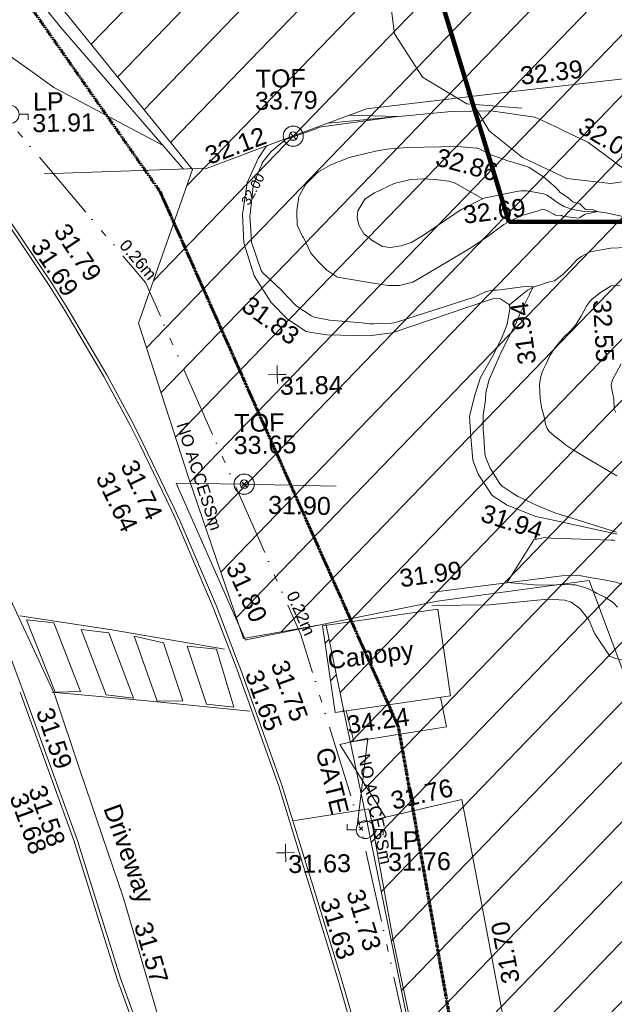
# Model space of a CAD drawing. Header units: millimetres. Extents: x -287732 to 520720, y -88450 to 287754.
# Tile 285 of 383: x 130114 to 142541, y 133799 to 154382. Entities that reach past the tile are written whole.
import ezdxf

# ---------------------------------------------------------------- set-up
doc = ezdxf.new("R2010")
doc.units = ezdxf.units.MM
for name, pattern in [('Dash 1_5mm', [3, 1.5, -1.5]), ('IMPORT-HIDDEN2 _3_', [4762.5, 3175, -1587.5]), ('IMPORT-UG_DRAINAGE_UNIDENTIFIED_QLB2 _2_', [2700, 1500, -300.0000000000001, 0, -250, 150, -300.0000000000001, 0, -200]), ('IMPORT-UG_ELEC_STREET LIGHTING_QLB2 _2_', [2700, 1500, -300.0000000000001, 0, -250, 150, -300.0000000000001, 0, -200])]:
    doc.linetypes.add(name, pattern=pattern)
for name, color, linetype, lineweight, true_color in [('00__TOPO__TOP_OF_FENCE_SYMBOL', 7, 'Continuous', 9, 0x666666), ('00_TOPO_FURN_LAMP_POST', 7, 'Continuous', 9, 0x666666), ('00_TOPO_TREE', 7, 'Continuous', 9, 0x666666), ('00_UAV_BUILDING_CANOPY', 7, 'Continuous', 9, 0xff7fff), ('00_UAV_BUILDING_HATCH', 7, 'Continuous', 9, 0x999999), ('00_UAV_FENCE', 7, 'Continuous', 9, 0x264c2f), ('00_UAV_FOOTPATH', 7, 'Continuous', 9, 0xa50000), ('00_UAV_FORM_LINES', 7, 'Continuous', 9, 0x666666), ('00_UAV_FURN_LAMP_POST', 7, 'Continuous', 9, 0xa50000), ('00_UAV_GATE', 7, 'Continuous', 9, 0xa50000), ('00_UAV_KERB_BOTTOM', 1, 'Continuous', 9, 0xff0000), ('00_UAV_KERB_TOP', 7, 'Continuous', 9, 0xa500a5), ('00_UAV_LEVEL_SPOT', 7, 'Continuous', 9, 0x666666), ('00_UAV_ROAD_MARKING_WHITE_CONTINUOUS', 7, 'Continuous', 9, 0x999999), ('00_UAV_SLOPE_BOTTOM', 30, 'Continuous', 9, 0xff7f00), ('00_UAV_SLOPE_TOP', 40, 'Continuous', 9, 0xffbf00), ('00_UAV_TOP_OF_FENCE', 6, 'Continuous', 9, 0xff00ff), ('00_UAV_VEGETATION', 7, 'Continuous', 9, 0x52a552), ('01_DTM_CONTOUR_MJR', 7, 'Continuous', 9, 0x7f3f00), ('01_DTM_CONTOUR_MNR', 7, 'Continuous', 9, 0xa5a552), ('01_DTM_CONTOUR_MNR_LABELS', 7, 'Continuous', 9, 0xa5a552), ('12333-PUM-2D-U-0001-C01 - Rev2_REVIT IMPORT_dwg', 7, 'Continuous', 9, 0x767676), ('A_RHA_Line', 7, 'Continuous', 9, 0x00a600), ('PUM-CHAMBER EXTENTS', 6, 'IMPORT-HIDDEN2 _3_', 9, 0xff00ff), ('PUM-ELECTRIC-SL-QLB2', 7, 'IMPORT-UG_ELEC_STREET LIGHTING_QLB2 _2_', 9, 0xff7f7f), ('PUM-UNABLE TO SURVEY', 190, 'Continuous', 9, 0x7f00ff), ('PUM-UNIDENTIFIED-QLB2', 150, 'IMPORT-UG_DRAINAGE_UNIDENTIFIED_QLB2 _2_', 9, 0x007fff)]:
    doc.layers.add(name, color=color, linetype=linetype, lineweight=lineweight, true_color=true_color)
for name, color, linetype, lineweight in [('00_TOPO_PEDASTRIAN', 7, 'Continuous', 9), ('00_UAV_DRIVE_WAY', 7, 'Continuous', 9), ('00_UAV_SURFACE', 7, 'Continuous', 9), ('GEN-TEXT', 7, 'Continuous', 9)]:
    doc.layers.add(name, color=color, linetype=linetype, lineweight=lineweight)
doc.styles.add('Arial_1', font='arial.ttf', dxfattribs={"height": 250})
doc.styles.add('Swis721 Lt BT_1', font='swissl.ttf', dxfattribs={"height": 200})
doc.styles.add('Swis721 Lt BT_2', font='swissl.ttf', dxfattribs={"height": 375})

# ---------------------------------------------------------------- blocks, each defined once
blk = doc.blocks.new('12333-PUM-2D-U-0001-C01 - Rev2_REVIT IMPORT_dwg_CONIFEROUS_TREE-2077251-Site Location Plan Proposed')
at = {"layer": '00_TOPO_TREE', "color": 254, "true_color": 0xcccccc, "flags": 128}
for points in [[(-1889.403682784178, 1545.875740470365), (-1717.639711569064, 2118.422311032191), (-1316.857112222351, 2519.204910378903), (-744.3105416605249, 2748.223538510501), (-171.763971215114, 2690.968881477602), (343.5279423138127, 2347.440939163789)], [(-343.5279423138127, 2461.950253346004), (114.5093140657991, 2633.714224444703), (687.0558846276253, 2690.968881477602), (1202.347798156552, 2576.459567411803), (1660.385054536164, 2347.440939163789), (2003.912996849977, 2003.912996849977), (2290.18628213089, 1545.875740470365), (2404.695596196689, 1030.583826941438)], [(-2404.695596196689, -801.5651986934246), (-2690.968881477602, -286.2732852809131), (-2805.478195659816, 286.2732852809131), (-2690.968881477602, 916.0745128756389), (-2347.440939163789, 1431.36642628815), (-1889.403682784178, 1774.894368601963), (-1316.857112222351, 1946.658339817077)], [(1832.149025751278, 1603.130397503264), (2232.93162509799, 1431.36642628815), (2576.459567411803, 1145.093141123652), (2748.223538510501, 687.0558846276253), (2690.968881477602, 229.0186282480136), (2461.950253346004, -171.763971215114)], [(229.0186282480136, 1316.857112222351), (687.0558846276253, 1145.093141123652), (1030.583826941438, 858.8198558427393)], [(2404.695596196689, 343.5279423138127), (2633.714224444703, -114.5093140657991), (2690.968881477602, -629.8012275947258), (2576.459567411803, -1145.093141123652), (2290.18628213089, -1603.130397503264), (1889.403682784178, -1889.403682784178), (1431.36642628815, -2118.422311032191)], [(-744.3105416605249, -858.8198558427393), (-1087.838483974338, -400.7825993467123), (-1145.093141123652, 114.5093140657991)], [(-1259.602455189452, -2061.167653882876), (-1832.149025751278, -2003.912996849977), (-2290.18628213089, -1717.639711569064), (-2576.459567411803, -1259.602455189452), (-2633.714224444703, -744.3105416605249), (-2461.950253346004, -229.0186282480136)], [(1374.111769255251, -629.8012275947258), (1145.093141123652, -1030.583826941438), (801.5651986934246, -1316.857112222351)], [(1832.149025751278, -1717.639711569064), (1660.385054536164, -2232.93162509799), (1259.602455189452, -2576.459567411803), (744.3105416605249, -2690.968881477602), (229.0186282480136, -2461.950253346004)], [(916.0745128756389, -2347.440939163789), (572.5465705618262, -2633.714224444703), (114.5093140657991, -2805.478195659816), (-343.5279423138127, -2862.732852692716), (-801.5651986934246, -2805.478195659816), (-1259.602455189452, -2576.459567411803), (-1603.130397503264, -2290.18628213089), (-1832.149025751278, -1889.403682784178)]]:
    blk.add_lwpolyline(points, dxfattribs=at)
at = {"layer": '00_TOPO_TREE', "color": 254, "true_color": 0xcccccc}
blk.add_circle((0, 0), 176.6246020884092, dxfattribs=at)
blk = doc.blocks.new('12333-PUM-2D-U-0001-C01 - Rev2_REVIT IMPORT_dwg_MSL_Lamp_Post_SYM-2077240-Site Location Plan Proposed')
at = {"layer": '00_TOPO_FURN_LAMP_POST', "color": 254, "true_color": 0xcccccc, "flags": 128}
for points in [[(-500.1060478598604, 0), (-1000.212095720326, 0), (-1000.212095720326, 316.7338303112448)], [(500.1060478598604, 0), (1000.21209571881, 0), (1000.21209571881, -316.7338303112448)]]:
    blk.add_lwpolyline(points, dxfattribs=at)
at = {"layer": '00_TOPO_FURN_LAMP_POST', "color": 254, "true_color": 0xcccccc}
blk.add_circle((0, 0), 500.1060478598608, dxfattribs=at)
blk = doc.blocks.new('12333-PUM-2D-U-0001-C01 - Rev2_REVIT IMPORT_dwg__U75-2077605-Site Location Plan Proposed')
at = {"layer": '00_UAV_GATE', "color": 9, "true_color": 0xe1aaaa, "flags": 128}
blk.add_lwpolyline([(293.9684194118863, 59.85456029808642), (-293.9684194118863, -59.85456029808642), (-44.21258079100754, 1720.789560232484), (-632.1494196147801, 1601.080439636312)], close=True, dxfattribs=at)
blk = doc.blocks.new('12333-PUM-2D-U-0001-C01 - Rev2_REVIT IMPORT_dwg_MSL_Node_LineworkTOF-2077248-Site Location Plan Proposed')
at = {"layer": '00__TOPO__TOP_OF_FENCE_SYMBOL', "color": 254, "true_color": 0xcccccc, "flags": 128}
for points in [[(165.3591892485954, 165.3591892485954), (0, 0), (-165.3591892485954, 165.3591892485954)], [(165.3591892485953, -165.3591892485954), (0, 0), (-165.3591892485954, -165.3591892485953)]]:
    blk.add_lwpolyline(points, dxfattribs=at)
at = {"layer": '00__TOPO__TOP_OF_FENCE_SYMBOL', "color": 254, "true_color": 0xcccccc}
for radius in [562.5594001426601, 233.853208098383]:
    blk.add_circle((0, 0), radius, dxfattribs=at)
blk = doc.blocks.new('12333-PUM-2D-U-0001-C01 - Rev2_REVIT IMPORT_dwg_UAV-2077255-Site Location Plan Proposed')
at = {"layer": '00_UAV_LEVEL_SPOT', "color": 254, "true_color": 0xcccccc, "flags": 128}
for points in [[(0, -500.0000000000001), (0, 0), (-500.0000000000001, 0)], [(500.0000000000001, 0), (0, 0), (0, 500.0000000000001)]]:
    blk.add_lwpolyline(points, dxfattribs=at)
blk = doc.blocks.new('12333-PUM-2D-U-0001-C01 - Rev2_REVIT IMPORT_dwg_MGS62954_T2_Galway_ITM_3d_Rev1-2077680-Site Location Plan Proposed')
at = {"layer": '00_UAV_BUILDING_HATCH', "true_color": 0xcccccc}
h = blk.add_hatch(dxfattribs=at)
h.set_pattern_fill('FP_1', color=254, style=0, pattern_type=2)
h.set_pattern_definition([(45, (0, 0), (-441.9417382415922, 441.9417382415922), [])])
h.paths.add_polyline_path([(534041085.8797583, 725692914.6358335), (534041271.7636316, 725692938.1693318), (534040924.5085582, 725694739.8453118), (534040855.902, 725694731.1595001), (534040916.0624882, 725694255.9702841)])
at = {"layer": '00_TOPO_PEDASTRIAN', "color": 254, "true_color": 0xcccccc}
for p, q in [((534034669.8000001, 725694967.2000002), (534035241.3000001, 725694891.0000001)), ((534034669.8000001, 725694967.2000002), (534035241.3000001, 725693443.2000002)), ((534035241.3000001, 725694891.0000001), (534035774.7000001, 725693443.2000002)), ((534035812.8000002, 725694738.6000001), (534036384.3000001, 725694662.4000002)), ((534035812.8000002, 725694738.6000001), (534036308.1000001, 725693367.0000001)), ((534036384.3000001, 725694662.4000002), (534036879.6000001, 725693290.8000002)), ((534036917.7000001, 725694586.2000002), (534037527.3000002, 725694433.8000001)), ((534036917.7000001, 725694586.2000002), (534037374.9000001, 725693214.6000001)), ((534037527.3000002, 725694433.8000001), (534037908.3000002, 725693214.6000001)), ((534038022.6000001, 725694357.6000001), (534038632.2000002, 725694281.4000002)), ((534038022.6000001, 725694357.6000001), (534038403.6000001, 725693138.4000002)), ((534038632.2000002, 725694281.4000002), (534038975.1000001, 725693062.2000002)), ((534035774.7000001, 725693443.2000002), (534035241.3000001, 725693443.2000002)), ((534036879.6000001, 725693290.8000002), (534036308.1000001, 725693367.0000001)), ((534037908.3000002, 725693214.6000001), (534037374.9000001, 725693214.6000001)), ((534038975.1000001, 725693062.2000002), (534038403.6000001, 725693138.4000002))]:
    blk.add_line(p, q, dxfattribs=at)
at = {"layer": '00_UAV_BUILDING_CANOPY', "color": 254, "true_color": 0xcccccc, "flags": 128}
blk.add_lwpolyline([(534040855.9019999, 725694731.1595), (534043272.9019999, 725695037.1595001), (534043502.8797584, 725693220.6358335), (534042779.4038415, 725693129.0414476), (534041085.8797582, 725692914.6358334)], close=True, dxfattribs=at)
at = {"layer": '00_UAV_DRIVE_WAY', "color": 254, "true_color": 0xcccccc, "flags": 128}
blk.add_lwpolyline([(534035414.2065001, 725663814.1724999), (534035730.0830001, 725668736.2245001), (534035734.4595889, 725668802.9882361), (534036061.4936625, 725673791.8088328), (534036099.0830001, 725674365.2245002), (534039199.0830001, 725676585.2245002), (534039131.5912124, 725677192.9863712), (534038797.0830001, 725680205.2245002), (534038406.460683, 725682134.8046212), (534038133.0830001, 725683485.2245001), (534037179.3580949, 725686979.5234367), (534036598.0830002, 725689109.2245), (534035747.485257, 725691768.8923703), (534035226.0830001, 725693399.2245002), (534033888.706745, 725696403.2263075), (534033126.0830001, 725698116.2245002), (534030164.8133083, 725699114.0069333), (534029618.0830001, 725699298.2245001), (534027235.6925206, 725703024.6364089), (534026812.0830001, 725703687.2245002), (534024506.2654799, 725707213.2175728), (534024150.7455, 725707756.8690001), (534025139.7455, 725710884.8690001), (534024946.7455, 725711354.869)], dxfattribs=at)
at = {"layer": '00_UAV_FENCE', "color": 254, "true_color": 0xcccccc, "flags": 128}
for points in [[(534035206.902, 725704279.1595001), (534038608.902, 725704337.1595001), (534040107.5232939, 725704866.9254775), (534041963.902, 725705523.1595), (534044971.9553388, 725705821.1937377), (534047282.902, 725706050.1595001), (534049932.6464472, 725706424.6150491), (534052200.902, 725706745.1595001), (534054842.4849024, 725707346.1176744)], [(534047347.0542845, 725693025.4653491), (534046444.0830001, 725695583.2245002), (534044176.7691774, 725695314.2574418), (534043266.0830001, 725695206.2245002), (534039255.3141512, 725694463.415771), (534039238.0830001, 725694460.2245002), (534037849.0830001, 725697769.2245002), (534039240.7977408, 725697717.1705376), (534041191.0830002, 725697644.2245003)], [(534043294.1624238, 725693194.2115453), (534043410.902, 725692577.1595001), (534041468.902, 725692304.1595001), (534041320.3235577, 725692944.317175)], [(534046731.711, 725673198.1030002), (534044850.711, 725672984.1030002), (534044474.0156907, 725675287.4343187), (534043774.0830001, 725679567.2245002), (534043661.5774932, 725680220.9496799), (534042982.0830002, 725684169.2245001), (534042794.4943301, 725685144.9292061), (534042212.0830001, 725688174.2245001), (534041902.1062033, 725690063.9348996), (534041807.0830001, 725690643.2245001), (534043705.0830002, 725691052.2245002), (534044121.9658973, 725688616.6004504), (534044581.0830001, 725685934.2245002), (534044992.8412309, 725683693.685785), (534045528.0830001, 725680781.2245002), (534045870.9434966, 725678771.9082023), (534046347.7616705, 725675977.5398295), (534046714.779562, 725673843.9664025)]]:
    blk.add_lwpolyline(points, dxfattribs=at)
at = {"layer": '00_UAV_FOOTPATH', "color": 254, "true_color": 0xcccccc}
blk.add_line((534034577.0830003, 725693475.224508), (534033904.0830001, 725695359.2245002), dxfattribs=at)
at = {"layer": '00_UAV_FORM_LINES', "color": 254, "true_color": 0xcccccc, "flags": 128}
for points in [[(534065867.902, 725698167.1595001), (534062699.9019999, 725697673.1595), (534059867.902, 725697163.1595), (534056472.902, 725696566.1595001), (534053177.902, 725695903.1595), (534050050.902, 725695391.1595), (534048229.902, 725695149.1595), (534048047.9019999, 725695175.1595001), (534047798.902, 725695212.1595001), (534047596.902, 725695275.1595), (534047369.902, 725695401.1595001), (534047000.9019999, 725695539.1595001), (534046713.9019999, 725695598.1595), (534046498.902, 725695638.1595), (534046203.9019999, 725695698.1595001), (534045871.902, 725695687.1595), (534043120.9019999, 725695385.1595001)], [(534043157.9019999, 725695118.1595001), (534044348.902, 725695105.1595), (534045564.902, 725695207.1595001), (534045924.902, 725695180.1595), (534046061.902, 725695135.1595001), (534046236.902, 725694999.1595), (534046421.9019999, 725694761.1595), (534046539.902, 725694464.1595), (534046850.9019999, 725693988.1595001), (534046961.9019999, 725693938.1595), (534047150.902, 725693893.1595), (534047198.3441978, 725693900.0222877)]]:
    blk.add_lwpolyline(points, dxfattribs=at)
at = {"layer": '00_UAV_KERB_BOTTOM', "color": 254, "true_color": 0xcccccc, "flags": 128}
for points in [[(534030775.7455, 725708332.8690001), (534031538.7455, 725707216.8690001), (534031721.3505635, 725706968.4662976), (534032637.7455, 725705721.869), (534033730.7455001, 725704227.8690002), (534034412.7455, 725703269.8690001), (534034642.0214128, 725702914.3811935), (534035282.2395443, 725701921.735534), (534035587.7454999, 725701416.8690001), (534036378.6132832, 725700021.1570367), (534036917.7455, 725698983.869), (534037108.8275555, 725698570.8802003), (534037735.1402256, 725697217.2202907), (534037847.0830002, 725696959.2245002), (534038578.8792268, 725695155.4351327), (534039017.2578046, 725693952.2723058), (534039058.0830002, 725693840.2245003), (534039883.0830001, 725691397.2245002), (534040517.7588961, 725689184.2741565), (534041052.0830001, 725687321.2245002), (534041707.0830001, 725684890.2245001)], [(534034845.2065001, 725663868.1725), (534035057.8733336, 725667114.1772689), (534035145.2065001, 725668447.1725), (534035159.2065001, 725668620.1725), (534035380.6748057, 725672100.9487025), (534035385.2065001, 725672172.1725), (534035534.2065001, 725674642.1725), (534037511.8375968, 725676094.2255944), (534037596.2065001, 725676156.1725003), (534038612.2065001, 725676922.1724999), (534038336.0830001, 725679357.2245003), (534038198.8713667, 725680521.2983315), (534037966.0830001, 725682496.2245001), (534037574.0830001, 725684320.2245001), (534037202.5697083, 725685404.0088071), (534036511.0830002, 725687421.2245002), (534035702.8327649, 725690172.5121089), (534035662.0830001, 725690311.2245001), (534034577.0830003, 725693475.2245082)]]:
    blk.add_lwpolyline(points, dxfattribs=at)
at = {"layer": '00_UAV_KERB_TOP', "color": 254, "true_color": 0xcccccc, "flags": 128}
for points in [[(534030833.5830444, 725708372.3002945), (534031595.8551144, 725707257.3649993), (534031785.4834942, 725706999.4082863), (534032694.193342, 725705763.2652264), (534033787.5082909, 725704268.8347293), (534034470.7018171, 725703309.1581924), (534034705.6179673, 725702944.9253081), (534035341.6091573, 725701958.8334386), (534035648.1533757, 725701452.251115), (534036440.1402984, 725700054.56411), (534036980.5992068, 725699014.7235246), (534037171.9530024, 725698601.1474085), (534037799.0220351, 725697245.8527604), (534037911.6327031, 725696986.3176677), (534038644.2181247, 725695180.5830303), (534039080.6870691, 725693982.6613353), (534039124.1376953, 725693863.4078385), (534039949.9228145, 725691418.0829334), (534040581.80795, 725689214.8632486), (534041119.5258515, 725687339.9803002), (534041774.9790804, 725684907.298164)], [(534034770.9116115, 725663804.9088072), (534034996.3722501, 725667246.189685), (534035075.3913215, 725668452.2841126), (534035089.3860065, 725668625.2184348), (534035315.3404504, 725672176.5024372), (534035318.7442147, 725672232.9272517), (534035466.310679, 725674679.1632739), (534037520.7124931, 725676187.5843927), (534037554.4201367, 725676212.3338459), (534038538.1484569, 725676954.003032), (534038266.5461742, 725679349.1837445), (534038112.5482505, 725680655.6688333), (534037896.9511753, 725682484.7478024), (534037506.51845, 725684301.4551775), (534037084.9653021, 725685531.2165244), (534036444.3602643, 725687399.999424), (534035595.3613921, 725690289.9955848), (534035591.3581937, 725690301.6694279), (534034510.8680683, 725693452.5180602)]]:
    blk.add_lwpolyline(points, dxfattribs=at)
at = {"layer": '00_UAV_ROAD_MARKING_WHITE_CONTINUOUS', "color": 254, "true_color": 0xcccccc, "flags": 128}
for points in [[(534034533.779637, 725695046.3943534), (534036450.7796369, 725694720.3943532), (534038801.7796369, 725694278.3943533)], [(534039301.7796369, 725692973.3943532), (534037087.779637, 725693237.3943533), (534035172.7796369, 725693441.3943534)]]:
    blk.add_lwpolyline(points, dxfattribs=at)
at = {"layer": '00_UAV_SLOPE_BOTTOM', "color": 254, "true_color": 0xcccccc, "flags": 128}
for points in [[(534041153.6927022, 725705236.7487022), (534043736.9020001, 725705433.1595), (534044559.902, 725705431.1595), (534045478.9019999, 725705282.1595001), (534045959.9020001, 725705051.1595), (534046067.1506883, 725704997.012841), (534046575.902, 725704740.1595001), (534047475.9019999, 725704051.1595001), (534047766.902, 725703832.1595002), (534048179.902, 725703639.1595), (534048974.902, 725703641.1595002), (534049817.902, 725703783.1595001), (534050622.2133467, 725703953.7882715), (534054050.902, 725704681.1595001), (534055514.6348275, 725704955.1349516), (534060413.902, 725705872.1595001), (534060426.3397927, 725705874.9970033), (534065300.6238686, 725706986.9946927)], [(534047043.902, 725696542.1595001), (534045745.4006454, 725696844.529201), (534045351.902, 725696936.1595), (534044755.9019999, 725697184.1595001), (534044447.902, 725697391.1595002), (534044160.9020001, 725697844.1595001), (534044056.9019999, 725698139.1595001), (534044024.902, 725698628.1595), (534043999.902, 725699058.1595001), (534044121.902, 725699496.1595), (534044248.9020001, 725699860.1595001), (534044541.902, 725700361.1595), (534044712.4316819, 725700708.7463156), (534044750.902, 725700787.1595001), (534044821.902, 725700968.1595001), (534044881.902, 725701282.1595001), (534044879.902, 725701371.1595), (534044692.902, 725701501.1595002), (534044577.902, 725701518.1595), (534044423.902, 725701467.1595002), (534042419.902, 725700832.1595001), (534041925.902, 725700772.1595001), (534041049.902, 725700811.1595001), (534040732.7593272, 725700867.9501647), (534040619.902, 725700888.1595001), (534040231.9020001, 725701151.1595001), (534039901.902, 725701507.1595), (534039557.902, 725702072.1595001), (534039349.902, 725702764.1595), (534039332.902, 725703355.1595001), (534039442.902, 725704015.1595001), (534039678.902, 725704524.1595), (534039846.902, 725704765.1595001), (534039877.0437151, 725704785.4504312)], [(534047342.902, 725702527.1595001), (534047016.902, 725702517.1595001), (534046814.9019999, 725702489.1595002), (534046585.902, 725702452.1595002), (534046399.9019999, 725702358.1595001), (534046300.902, 725702290.1595), (534046163.902, 725702137.1595001), (534046007.902, 725701988.1595001), (534045921.9019999, 725701924.1595), (534045828.9019999, 725701854.1595001), (534045697.902, 725701829.1595), (534045557.902, 725701786.1595), (534045377.902, 725701735.1595), (534045259.902, 725701669.1595001), (534044879.902, 725701371.1595)]]:
    blk.add_lwpolyline(points, dxfattribs=at)
at = {"layer": '00_UAV_SLOPE_TOP', "color": 254, "true_color": 0xcccccc, "flags": 128}
for points in [[(534044380.902, 725703609.1595001), (534043901.902, 725703385.1595001), (534043083.9019999, 725702848.1595001), (534042846.9020001, 725702710.1595001), (534042638.902, 725702644.1595001), (534042404.902, 725702615.1595), (534042248.9020001, 725702637.1595001), (534042049.9019999, 725702756.1595002), (534041861.902, 725702911.1595001), (534041759.902, 725703091.1595001), (534041727.902, 725703262.1595), (534041746.902, 725703393.1595), (534041896.902, 725703633.1595001), (534042099.902, 725703763.1595), (534042516.902, 725703951.1595001), (534042853.9019999, 725704029.1595), (534043138.7255164, 725704037.8785874), (534043147.902, 725704038.1595001), (534043424.9019999, 725704010.1595001), (534043655.9020001, 725703976.1595001), (534043789.9019999, 725703931.1595001), (534044361.3919879, 725703600.0358201)], [(534047414.902, 725703148.1595), (534046932.9020001, 725703257.1595), (534046663.902, 725703296.1595), (534046485.9019999, 725703296.1595), (534046341.902, 725703317.1595), (534046187.902, 725703353.1595001), (534046055.902, 725703410.1595), (534045925.902, 725703486.1595), (534045851.9020001, 725703542.1595001), (534045707.902, 725703652.1595001), (534045628.9020001, 725703676.1595), (534045405.902, 725703722.1595001), (534045398.2458826, 725703723.6413293), (534045281.902, 725703746.1595001), (534045154.9019999, 725703752.1595), (534045030.9020001, 725703732.1595), (534044380.902, 725703609.1595001)]]:
    blk.add_lwpolyline(points, dxfattribs=at)
at = {"layer": '00_UAV_SURFACE', "color": 254, "true_color": 0xcccccc, "flags": 128}
blk.add_lwpolyline([(534041807.0830001, 725690643.2245001), (534041755.7002476, 725690888.0211389), (534040165.5299385, 725690666.3167768), (534041755.7002476, 725690888.0211389)], dxfattribs=at)
at = {"layer": '00_UAV_VEGETATION', "color": 254, "true_color": 0xcccccc, "flags": 128}
blk.add_lwpolyline([(534030239.8227406, 725718127.636662), (534030532.114, 725716664.8935), (534031684.114, 725713395.8935), (534032894.1680644, 725710818.2187054), (534035602.1140001, 725707332.8935001), (534038120.1891988, 725704328.8275357)], dxfattribs=at)
at = {"layer": '01_DTM_CONTOUR_MJR', "color": 254, "true_color": 0xcccccc, "flags": 128}
blk.add_lwpolyline([(534046661.3611926, 725703327.2238513), (534046680.3846154, 725703320.3846154), (534046750, 725703290.0000001), (534046664.9407116, 725703273.3201581), (534046496.9569187, 725703240.8661921), (534046383.0221952, 725703170.2827607), (534046350.3139718, 725703154.9764522), (534046017.2947978, 725703206.1040465), (534046000.0000001, 725703230), (534045959.5172415, 725703215.5517242), (534045900.2854985, 725703222.5090635), (534045858.4782609, 725703239.673913), (534045835.5851064, 725703251.7021277), (534045695.1503208, 725703331.9207436), (534045612.3571429, 725703357.0714288), (534045571.6850221, 725703347.6046255), (534045488.8235295, 725703319.3137257), (534045270.1813471, 725703260.595855), (534045224.2640694, 725703248.3766234), (534045185.18144, 725703243.3872645), (534045151.3837838, 725703230.18442), (534044944.9002779, 725703134.301944), (534044790.5584855, 725703052.2601707), (534044570.7116244, 725702897.6279186), (534044485.8792066, 725702836.2237637), (534044215.9795857, 725702660.816341), (534044056.4927506, 725702559.4732313), (534043466.9399045, 725702219.1197212), (534043430.8523831, 725702196.4928211), (534042870.0000001, 725701880.0000001), (534042587.3846154, 725701814.6153847), (534042352.1410152, 725701818.8023515), (534041997.8901505, 725701885.3381851), (534041339.7032778, 725702007.7189339), (534041298.7787724, 725702015.6202047), (534041281.247059, 725702020.8283042), (534041076.8646212, 725702163.3886248), (534040911.2455782, 725702334.7749188), (534040746.6897647, 725702524.0586716), (534040597.0658602, 725702855.0685486), (534040582.1381693, 725702875.5129534), (534040481.8581951, 725703084.7134166), (534040469.9227463, 725703130.1768657), (534040466.1904762, 725703369.2373209), (534040469.483779, 725703422.5317357), (534040518.7856804, 725703706.5067255), (534040536.2128633, 725703746.6464461), (534040654.8198771, 725703949.8223363), (534040669.2072703, 725703969.2018819), (534040694.7742233, 725703992.9640965), (534040888.4394, 725704182.0120732), (534040934.6626543, 725704217.8513377), (534041181.2517753, 725704353.9011467), (534041581.4324151, 725704509.215153), (534042134.6153131, 725704634.512854), (534042374.8008579, 725704670.5514705), (534042798.0653878, 725704700.4624083), (534043853.916519, 725704699.0356708), (534044246.6836541, 725704660.2306029), (534044265.8923205, 725704655.5164437), (534044330.0000001, 725704630.0000001), (534044530.1527453, 725704520.3010187), (534044896.0472974, 725704384.0709461), (534044949.9090909, 725704370.7272729), (534045310.8064516, 725704250.2867384), (534045340.1863354, 725704234.8757766), (534045615.5885205, 725704050.4101223), (534045669.6363636, 725704003.6969697), (534045697.4151095, 725703977.207153), (534045881.3982685, 725703816.3571432), (534045943.7098844, 725703746.1617458), (534045981.9360514, 725703702.07221), (534046065.4296919, 725703640.9073709), (534046142.3349081, 725703585.8973033), (534046237.2874693, 725703502.7059789), (534046303.3096647, 725703480.9151877), (534046387.4874178, 725703459.4942896), (534046491.0191847, 725703349.9400481), (534046507.1584407, 725703336.1230329)], close=True, dxfattribs=at)
blk.add_lwpolyline([(534047057.4366085, 725697755.2337562), (534046904.8990818, 725697853.7981853), (534046487.7865613, 725698107.4505929), (534046316.5277354, 725698219.9252918), (534046143.8451966, 725698325.3138152), (534045999.605107, 725698427.9495251), (534045873.5949367, 725698533.6708862), (534045764.295539, 725698620.1579927), (534045663.7119205, 725698709.7880794), (534045619.2938497, 725698773.8997723), (534045591.4210054, 725698865.9739677), (534045562.7289377, 725699014.6866099), (534045511.2490112, 725699223.6706858), (534045488.6497892, 725699405.864979), (534045478.3906884, 725699690.7995951), (534045497.9785796, 725699833.4386144), (534045538.868329, 725699954.2725285), (534045565.9192726, 725700015.0088922), (534045615.0846698, 725700111.0600777), (534045701.7476358, 725700290.3334706), (534045808.1033667, 725700456.0227925), (534046005.9722223, 725700678.0208334), (534046145.2468606, 725700807.453087), (534046250.6721152, 725700920.859895), (534046371.7167445, 725701109.6872917), (534046490.3159316, 725701315.1242535), (534046551.079043, 725701408.1613766), (534046591.735202, 725701445.5605756), (534046648.3763245, 725701492.8983445), (534046783.8863208, 725701595.4070755), (534047012.5469072, 725701731.996836), (534047190.7740235, 725701739.844237)], dxfattribs=at)
at = {"layer": '01_DTM_CONTOUR_MNR', "color": 254, "true_color": 0xcccccc, "flags": 128}
for points in [[(534037700.177635, 725704829.901707), (534035440.2194908, 725706080.4344785), (534035037.0670187, 725706378.3011475), (534034533.2647195, 725706754.4761547), (534033768.8709771, 725707297.9552422), (534032348.4685813, 725708480.9655068)], [(534047028.179972, 725695012.8785225), (534046938.183476, 725695109.0920262), (534046766.2179612, 725695225.6034651), (534046608.4156978, 725695305.7558142), (534046520.4568288, 725695358.0299942), (534046407.2657368, 725695411.7310445), (534046325.2764277, 725695441.4504862), (534046148.4558824, 725695493.8235295), (534046091.6014493, 725695498.6884058), (534045887.8914835, 725695507.5068681), (534045749.8594377, 725695503.9759035), (534045381.1746362, 725695503.4745325), (534044730, 725695570.0000002), (534045301.6319351, 725696452.9445198), (534045535.5715004, 725696493.9146624), (534045666.1651419, 725696478.7708521), (534046916.2773724, 725696416.2773722), (534046963.5338346, 725696412.5563911), (534046993.6094226, 725696407.8571429)], [(534047033.1326674, 725696582.452601), (534045750.6769219, 725697011.006037), (534045411.2974104, 725697152.1833434), (534044991.2730672, 725697359.5767345), (534044884.3470321, 725697425.9908676), (534044660.6906188, 725697581.5369263), (534044613.8961039, 725697635.844156), (534044412.5973119, 725697967.7177418), (534044329.8089889, 725698180.8801498), (534044310.5892352, 725698270.7422098), (534044293.6387662, 725698627.1495963), (534044286.0220432, 725698767.3016998), (534044290.8994716, 725699075.3104986), (534044340.0501053, 725699396.6029627), (534044355.4571736, 725699545.4860451), (534044424.5266231, 725699815.786589), (534044621.1363637, 725700238.2954545), (534044654.9714656, 725700308.673453), (534044674.3436627, 725700351.7326977), (534044843.1924782, 725700690.4534893), (534044914.3162102, 725700804.3093607), (534045005.3469947, 725700974.8142078), (534045097.1171767, 725701191.3183364), (534045303.6661065, 725701580.0213566), (534045380, 725701740.0000001), (534045212.7050999, 725701747.3234082), (534044680.5132592, 725701689.7348161), (534044616.2626263, 725701682.5), (534044530.9446666, 725701684.0816326), (534044395.6645548, 725701660.9396465), (534044250.7104927, 725701591.1958973), (534044140.5721105, 725701543.9131837), (534042513.3682267, 725701047.8591956), (534042454.7743272, 725701034.5548656), (534042406.2068182, 725701030.9863639), (534042027.570481, 725701020.8955225), (534041945.6324626, 725701026.81903), (534041797.078398, 725701048.7065854), (534041112.7873752, 725701114.2772797), (534040791.9951867, 725701184.1366962), (534040736.2130584, 725701213.9129925), (534040444.9303145, 725701412.4149187), (534040402.7666394, 725701450.4637208), (534040157.5427352, 725701722.0940171), (534040113.6926036, 725701765.9341651), (534039731.5212936, 725702137.1791734), (534039703.7065112, 725702178.7871721), (534039514.3939987, 725702775.4119375), (534039511.6877571, 725702806.385832), (534039489.019218, 725703327.9396738), (534039490.1167662, 725703361.3017623), (534039557.8807454, 725703883.4934951), (534039566.098261, 725703946.8179735), (534039576.927071, 725703980.2092272), (534039770.9833697, 725704437.8214726), (534039783.9821759, 725704459.1802369), (534039957.6436961, 725704664.7752634), (534040251.8749814, 725704903.368094), (534040277.6803392, 725704916.5736463), (534040885.6259524, 725705116.8575424), (534040912.2082932, 725705127.4011573), (534040954.5756013, 725705144.4300574), (534041013.1460201, 725705157.8651907), (534042600, 725705350), (534041595.767108, 725705393.0229928)], [(534047063.8407122, 725699083.1843256), (534047030.5932205, 725699151.5151678), (534047022.1558984, 725699372.5135528), (534046991.6417094, 725699531.3317856), (534046975.0979006, 725699665.6390936), (534047004.8924903, 725699768.5060974), (534047193.4895001, 725700094.9880232)]]:
    blk.add_lwpolyline(points, dxfattribs=at)
for name, p, xscale, yscale, zscale in [('12333-PUM-2D-U-0001-C01 - Rev2_REVIT IMPORT_dwg_CONIFEROUS_TREE-2077251-Site Location Plan Proposed', (534047726.902, 725709599.1595), 2, 2, 2), ('12333-PUM-2D-U-0001-C01 - Rev2_REVIT IMPORT_dwg_MSL_Lamp_Post_SYM-2077240-Site Location Plan Proposed', (534034514.902, 725705534.1595001), 0.375, 0.375, 0.375), ('12333-PUM-2D-U-0001-C01 - Rev2_REVIT IMPORT_dwg_MSL_Node_LineworkTOF-2077248-Site Location Plan Proposed', (534040421.7470101, 725704976.6610858), 0.375, 0.375, 0.375), ('12333-PUM-2D-U-0001-C01 - Rev2_REVIT IMPORT_dwg_UAV-2077255-Site Location Plan Proposed', (534040000.0000001, 725700000), 0.375, 0.375, 0.375), ('12333-PUM-2D-U-0001-C01 - Rev2_REVIT IMPORT_dwg_MSL_Node_LineworkTOF-2077248-Site Location Plan Proposed', (534039270.3945293, 725697719.8267896), 0.375, 0.375, 0.375), ('12333-PUM-2D-U-0001-C01 - Rev2_REVIT IMPORT_dwg_MSL_Lamp_Post_SYM-2077240-Site Location Plan Proposed', (534041673.902, 725690454.1595), 0.375, 0.375, 0.375), ('12333-PUM-2D-U-0001-C01 - Rev2_REVIT IMPORT_dwg_UAV-2077255-Site Location Plan Proposed', (534040000.0000001, 725690000.0000001), 0.375, 0.375, 0.375)]:
    blk.add_blockref(name, p, dxfattribs=dict(xscale=xscale, yscale=yscale, zscale=zscale))
blk.add_blockref('12333-PUM-2D-U-0001-C01 - Rev2_REVIT IMPORT_dwg__U75-2077605-Site Location Plan Proposed', (534041807.0830001, 725690643.2245001))
at = {"layer": '00_UAV_BUILDING_CANOPY', "color": 251, "true_color": 0x666666, "char_height": 375, "attachment_point": 1, "line_spacing_factor": 1.005061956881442, "style": 'Swis721 Lt BT_2'}
for s, insert, width, rotation in [('Canopy', (534040930.4566748, 725694190.9126631), 2113.25889379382, 6.270000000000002), ('34.24', (534041306.7277165, 725692832.8320361), 1495.902363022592, 7.215443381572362)]:
    blk.add_mtext(s, dxfattribs=dict(at, insert=insert, width=width, rotation=rotation))
at = {"layer": '00_UAV_DRIVE_WAY', "color": 251, "true_color": 0x666666, "char_height": 375, "attachment_point": 1, "line_spacing_factor": 1.005061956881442, "style": 'Swis721 Lt BT_2'}
for s, insert, width, rotation in [('31.59', (534035188.3173069, 725693159.8278252), 1495.902363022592, 287.73497903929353), ('Driveway', (534036558.544371, 725691120.300042), 2436.183848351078, 288.78967641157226), ('31.57', (534037165.9995059, 725688644.8219504), 1495.902363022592, 285.2663246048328)]:
    blk.add_mtext(s, dxfattribs=dict(at, insert=insert, width=width, rotation=rotation))
at = {"layer": '00_UAV_FENCE', "color": 251, "true_color": 0x666666, "char_height": 375, "width": 1495.902363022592, "attachment_point": 1, "line_spacing_factor": 1.005061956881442, "style": 'Swis721 Lt BT_2'}
for s, insert, rotation in [('32.39', (534045171.9095576, 725706338.6593646), 5.658328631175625), ('32.12', (534038531.0094291, 725704759.8360567), 19.468615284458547), ('31.90', (534039769.3634053, 725697466.8126277), 357.8579786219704), ('31.80', (534039191.7881704, 725696139.5131494), 293.76581407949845), ('31.99', (534042459.9765659, 725695877.1352457), 7.072696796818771), ('31.76', (534042188.3952522, 725691224.2118838), 12.05352866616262), ('31.70', (534044482.0598465, 725687158.228985), 99.71266311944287)]:
    blk.add_mtext(s, dxfattribs=dict(at, insert=insert, rotation=rotation))
at = {"layer": '00_UAV_FURN_LAMP_POST', "color": 251, "true_color": 0x666666, "char_height": 375, "attachment_point": 1, "line_spacing_factor": 1.005061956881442, "style": 'Swis721 Lt BT_2'}
for s, insert, width in [('LP', (534034995.8235642, 725705979.9917061), 707.5855621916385), ('31.91', (534034973.2800527, 725705529.4296079), 1495.902363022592), ('LP', (534042162.0941826, 725690405.6720408), 707.5855621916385), ('31.76', (534042139.5506712, 725689955.1099426), 1495.902363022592)]:
    blk.add_mtext(s, dxfattribs=dict(at, insert=insert, width=width))
at = {"layer": '00_UAV_GATE', "color": 251, "true_color": 0x666666, "insert": (534041027.8257099, 725692220.9885349), "char_height": 375, "width": 1567.13580888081, "attachment_point": 1, "rotation": 282.8283635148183, "line_spacing_factor": 1.005061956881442, "style": 'Swis721 Lt BT_2'}
blk.add_mtext('GATE', dxfattribs=at)
at = {"layer": '00_UAV_KERB_BOTTOM', "color": 251, "true_color": 0x666666, "char_height": 375, "width": 1495.902363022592, "attachment_point": 1, "line_spacing_factor": 1.005061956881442, "style": 'Swis721 Lt BT_2'}
for s, insert, rotation in [('31.69', (534035193.7011485, 725702972.7064356), 302.82045409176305), ('31.64', (534036500.5307935, 725698070.5644487), 294.82908209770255), ('31.65', (534039566.6624401, 725693875.415874), 288.8219393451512), ('31.58', (534034999.8779574, 725691541.7103962), 288.55832423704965), ('31.63', (534041062.7188011, 725689080.4904084), 286.0029329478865)]:
    blk.add_mtext(s, dxfattribs=dict(at, insert=insert, rotation=rotation))
at = {"layer": '00_UAV_KERB_TOP', "color": 251, "true_color": 0x666666, "char_height": 375, "width": 1495.902363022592, "attachment_point": 1, "line_spacing_factor": 1.005061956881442, "style": 'Swis721 Lt BT_2'}
for s, insert, rotation in [('31.79', (534035682.0249363, 725703277.1832204), 302.82045409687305), ('31.74', (534037022.3421636, 725698313.0569017), 294.82908210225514), ('31.75', (534040108.4531037, 725694069.0492283), 288.8323665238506), ('31.68', (534034601.3357222, 725691387.8952262), 288.92788507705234), ('31.73', (534041612.5853996, 725689250.4123536), 286.0029329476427)]:
    blk.add_mtext(s, dxfattribs=dict(at, insert=insert, rotation=rotation))
at = {"layer": '00_UAV_LEVEL_SPOT', "char_height": 375, "width": 1495.902363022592, "attachment_point": 1, "line_spacing_factor": 1.005061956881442, "style": 'Swis721 Lt BT_2'}
for s, insert in [('31.84', (534040051.8765643, 725699949.1441548)), ('31.63', (534040051.8765643, 725689949.1441547))]:
    blk.add_mtext(s, dxfattribs=dict(at, insert=insert))
at = {"layer": '00_UAV_SLOPE_BOTTOM', "color": 251, "true_color": 0x666666, "char_height": 375, "width": 1495.902363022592, "attachment_point": 1, "line_spacing_factor": 1.005061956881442, "style": 'Swis721 Lt BT_2'}
for s, insert, rotation in [('32.05', (534046538.3602894, 725705289.7821636), 328.63867110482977), ('31.83', (534039473.1512271, 725701677.5376233), 323.09941991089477), ('31.94', (534045045.5016205, 725700097.0694757), 96.92068093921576), ('31.94', (534044291.7670631, 725697223.2961383), 341.2383264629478)]:
    blk.add_mtext(s, dxfattribs=dict(at, insert=insert, rotation=rotation))
at = {"layer": '00_UAV_SLOPE_TOP', "color": 251, "true_color": 0x666666, "char_height": 375, "width": 1495.902363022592, "attachment_point": 1, "line_spacing_factor": 1.005061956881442, "style": 'Swis721 Lt BT_2'}
for s, insert, rotation in [('32.86', (534043463.5782684, 725704680.9201933), 343.6990742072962), ('32.69', (534043923.7628179, 725703452.7519104), 6.2252140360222), ('32.55', (534046998.7735037, 725701452.7393055), 272.2183803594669)]:
    blk.add_mtext(s, dxfattribs=dict(at, insert=insert, rotation=rotation))
at = {"layer": '00_UAV_TOP_OF_FENCE', "color": 251, "true_color": 0x666666, "char_height": 375, "attachment_point": 1, "line_spacing_factor": 1.005061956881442, "style": 'Swis721 Lt BT_2'}
for s, insert, width in [('TOF', (534039657.9451306, 725706376.625432), 1163.479615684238), ('33.79', (534039635.5214888, 725705913.2487273), 1495.902363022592), ('TOF', (534039086.171193, 725699187.6648037), 1163.479615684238), ('33.65', (534039063.7475512, 725698724.2880989), 1495.902363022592)]:
    blk.add_mtext(s, dxfattribs=dict(at, insert=insert, width=width))
at = {"layer": '01_DTM_CONTOUR_MNR_LABELS', "color": 251, "true_color": 0x666666, "insert": (534039471.4567929, 725703932.7876887), "char_height": 200, "width": 797.8007824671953, "attachment_point": 2, "rotation": 60.300579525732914, "line_spacing_factor": 1.005061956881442, "style": 'Swis721 Lt BT_1'}
blk.add_mtext('32.00', dxfattribs=at)
blk = doc.blocks.new('12333-PUM-2D-U-0001-C01 - Rev2_REVIT IMPORT_dwg-1620468-Site Location Plan Proposed')
at = {"layer": 'PUM-CHAMBER EXTENTS', "true_color": 0xfff4d4}
h = blk.add_hatch(dxfattribs=at)
h.set_pattern_fill('FP_14', style=0, pattern_type=2)
h.set_pattern_definition([(45, (-533641079.65, -725615854.3560001), (-618.7184335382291, 618.7184335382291), [])])
h.paths.add_polyline_path([(403919.3501528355, 57112.64382128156), (422583.3501528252, 59059.64382132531), (425379.3501529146, 57266.64382137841), (446445.3501529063, 59135.64382132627), (445962.3501528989, 65972.64382138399), (472441.3501528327, 70954.64382134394), (475862.3501529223, 83851.64382134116), (472404.350152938, 114549.6438213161), (470529.3501529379, 123488.6438213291), (451569.3501528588, 121705.6438213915), (448766.3501529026, 118521.6438213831), (443614.3501529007, 118196.6438213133), (441393.3501528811, 120608.6438213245), (437801.3501529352, 120123.6438213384), (427379.3501529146, 117955.6438213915), (414454.3501528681, 116426.6438212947), (403467.3501529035, 115261.6438213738), (398244.3501529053, 114380.6438213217), (392331.3501528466, 110751.6438213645), (389433.3501529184, 106835.6438212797), (388966.3501528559, 103227.6438213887), (391008.3501528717, 96414.64382130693), (397227.3501529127, 88458.64382130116), (396038.3501528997, 85269.64382128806), (397110.6486418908, 81772.81873260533), (398121.3501528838, 78636.6438213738), (399845.3501529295, 78913.64382137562), (400589.3501528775, 74987.64382128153), (403820.5567114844, 57642.95396067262)])
at = {"layer": 'GEN-TEXT', "color": 253, "true_color": 0xaaaaaa}
for p, q in [((400470.9948138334, 74592.28848223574), (400541.7054919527, 74662.99916035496)), ((400541.7054919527, 74592.28848223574), (400470.9948138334, 74662.99916035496))]:
    blk.add_line(p, q, dxfattribs=at)
at = {"layer": 'PUM-ELECTRIC-SL-QLB2', "color": 254, "true_color": 0xffd4d4, "flags": 128}
blk.add_lwpolyline([(397906.4709149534, 25115.98561971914), (400490.3501528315, 33575.64382138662), (402897.350152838, 42654.64382129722), (403770.3501528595, 47866.64382135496), (403886.3501528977, 55624.64382138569), (403508.3501528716, 58601.64382134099), (401864.3501529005, 67972.64382138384), (400502.3501529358, 74624.64382138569), (399321.3501528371, 78696.64382131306), (396199.3501528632, 86118.64382133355), (393351.3501528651, 89605.64382129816), (390426.350152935, 94365.64382130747), (388193.3501529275, 99723.64382131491), (386636.1590225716, 104793.5218843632)], dxfattribs=at)
at = {"layer": 'PUM-UNABLE TO SURVEY', "color": 7, "true_color": 0xfff4d4}
blk.add_line((400192.1137844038, 77083.81315296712), (399850.5491070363, 78886.20955548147), dxfattribs=at)
at = {"layer": 'PUM-UNABLE TO SURVEY', "color": 7, "true_color": 0xfff4d4, "flags": 128}
for points in [[(399850.5491070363, 78886.20955548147), (399845.3501529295, 78913.64382137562), (398121.3501528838, 78636.6438213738), (397043.3501529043, 81981.64382134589), (396038.3501528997, 85269.6438212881), (397227.3501529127, 88458.64382130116), (391008.3501528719, 96414.64382130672), (388966.3501528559, 103227.6438213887), (389433.3501529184, 106835.6438212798), (392331.3501528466, 110751.6438213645), (398244.3501529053, 114380.6438213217), (403467.3501529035, 115261.6438213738), (414454.3501528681, 116426.6438212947), (427379.3501529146, 117955.6438213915), (437801.3501529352, 120123.6438213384), (441393.3501528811, 120608.6438213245), (443614.3501529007, 118196.6438213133), (448766.3501529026, 118521.6438213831), (451569.3501528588, 121705.6438213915), (470529.3501529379, 123488.6438213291), (472404.350152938, 114549.6438213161), (475862.3501529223, 83851.64382134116), (472441.3501528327, 70954.64382134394)], [(472441.3501528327, 70954.64382134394), (445962.3501528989, 65972.64382138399), (446445.3501529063, 59135.64382132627), (425379.3501529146, 57266.64382137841), (422583.3501528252, 59059.64382132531), (403919.3501528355, 57112.64382128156), (400589.3501528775, 74987.6438212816), (400192.1137844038, 77083.81315296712)]]:
    blk.add_lwpolyline(points, dxfattribs=at)
blk.add_blockref('12333-PUM-2D-U-0001-C01 - Rev2_REVIT IMPORT_dwg_MGS62954_T2_Galway_ITM_3d_Rev1-2077680-Site Location Plan Proposed', (-533641079.6498471, -725615854.3561786))
at = {"layer": 'PUM-ELECTRIC-SL-QLB2', "char_height": 250, "width": 1160.025439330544, "attachment_point": 2, "line_spacing_factor": 0.9417779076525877, "style": 'Arial_1'}
for s, insert, rotation in [('0.26m', (396155.1909673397, 86676.2082973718), 309.240159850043), ('0.22m', (399445.7983017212, 79193.47460800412), 292.8136344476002)]:
    blk.add_mtext(s, dxfattribs=dict(at, insert=insert, rotation=rotation))
at = {"layer": 'PUM-UNIDENTIFIED-QLB2', "char_height": 250, "width": 2800.589121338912, "attachment_point": 2, "line_spacing_factor": 0.9417779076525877, "style": 'Arial_1'}
for insert, rotation in [((397375.4553880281, 82083.15409157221), 286.99613571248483), ((400930.5500736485, 75052.30320717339), 280.73063884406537)]:
    blk.add_mtext('NO ACCESSm', dxfattribs=dict(at, insert=insert, rotation=rotation))

msp = doc.modelspace()

# ---------------------------------------------------------------- linework, layer by layer
at = {"layer": 'A_RHA_Line', "color": 1, "lineweight": 140, "true_color": 0xff0000}
for p, q in [((130919.2584690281, 180965.1251677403), (140337.8514295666, 150158.2957203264)), ((140337.8514295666, 150158.2957203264), (174337.8514295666, 150158.2957203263))]:
    msp.add_line(p, q, dxfattribs=at)
at = {"layer": 'A_RHA_Line', "color": 30, "linetype": 'Dash 1_5mm', "lineweight": 70, "true_color": 0xff8000}
for p, q in [((128454.6133959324, 157343.9304422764), (133043.2248867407, 150790.7140879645)), ((128454.6133959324, 157343.9304422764), (133043.2248867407, 150790.7140879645)), ((133043.2248867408, 150790.7140879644), (138026.0158038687, 139599.1824514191)), ((133043.2248867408, 150790.7140879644), (138026.0158038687, 139599.1824514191)), ((138026.0158038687, 139599.1824514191), (141460.3788647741, 120121.9416621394)), ((138026.0158038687, 139599.1824514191), (141460.3788647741, 120121.9416621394))]:
    msp.add_line(p, q, dxfattribs=at)

# ---------------------------------------------------------------- block references
at = {"layer": '12333-PUM-2D-U-0001-C01 - Rev2_REVIT IMPORT_dwg', "color": 254, "linetype": 'IMPORT-UG_ELEC_STREET LIGHTING_QLB2 _2_', "true_color": 0xffd4d4, "rotation": 0.9999999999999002}
msp.add_blockref('12333-PUM-2D-U-0001-C01 - Rev2_REVIT IMPORT_dwg-1620468-Site Location Plan Proposed', (-261895.0770586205, 55869.5817132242), dxfattribs=at)

doc.saveas('drawing.dxf')
